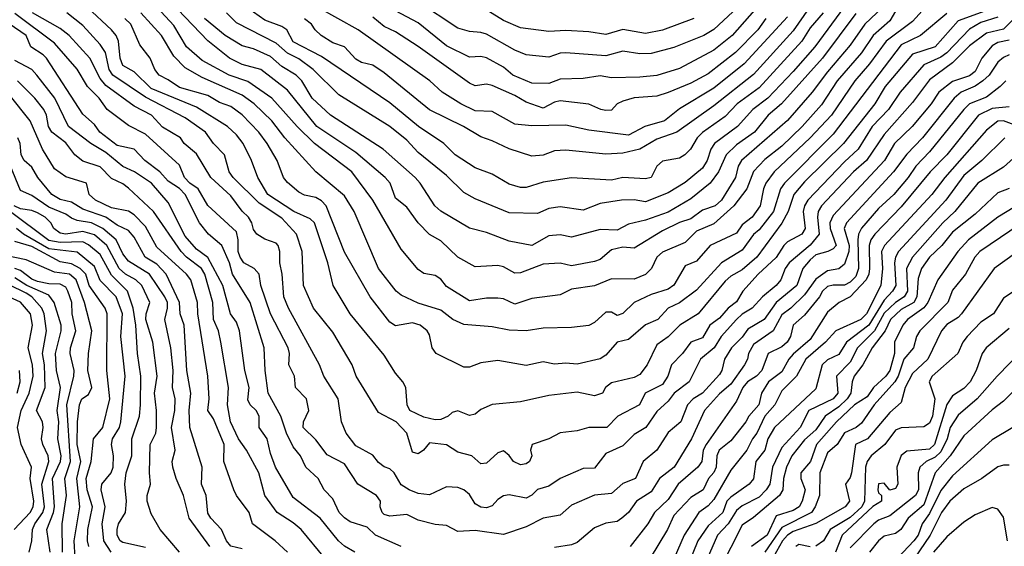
# Model space of a CAD drawing. Header units: metres. Extents: x -51132 to -49532, y -231222 to -229437.
# Tile 414 of 656: x -50595 to -50508, y -230345 to -230299. Entities that reach past the tile are written whole.
import ezdxf

# ---------------------------------------------------------------- set-up
doc = ezdxf.new("R2010")
doc.units = ezdxf.units.M
for name, color, linetype in [('CONTOUR_HALF', 8, 'Continuous'), ('CONTOUR_INDEX', 1, 'Continuous'), ('CONTOUR_INTER', 3, 'Continuous')]:
    doc.layers.add(name, color=color, linetype=linetype)

msp = doc.modelspace()

# ---------------------------------------------------------------- linework, layer by layer
at = {"layer": 'CONTOUR_HALF'}
for points, elevation in [([(-50523.779, -230295.759), (-50526.58, -230299.842), (-50530.08, -230303.698), (-50533.58, -230306.434), (-50536.813, -230308.759), (-50538.58, -230309.393), (-50540.08, -230310.254), (-50541.58, -230310.629), (-50543.08, -230310.693), (-50546.58, -230310.365), (-50547.58, -230310.42), (-50548.58, -230310.795), (-50549.58, -230310.876), (-50551.58, -230310.237), (-50553.08, -230309.517), (-50554.08, -230309.188), (-50555.602, -230308.259), (-50558.58, -230306.809), (-50562.58, -230303.552), (-50563.58, -230302.87), (-50564.58, -230302.628), (-50565.08, -230302.346), (-50566.08, -230301.245), (-50567.08, -230300.889), (-50568.111, -230300.259), (-50568.66, -230299.759), (-50568.964, -230299.259), (-50569.58, -230298.789)], 37.5), ([(-50518.688, -230297.759), (-50520.283, -230299.259), (-50521.58, -230301.121), (-50523.58, -230303.465), (-50524.903, -230305.259), (-50527.08, -230307.733), (-50531.131, -230311.259), (-50531.432, -230311.759), (-50531.665, -230312.759), (-50532.9, -230314.759), (-50533.465, -230315.259), (-50534.58, -230315.646), (-50535.58, -230316.397), (-50536.58, -230316.729), (-50538.08, -230317.461), (-50540.58, -230318.974), (-50541.58, -230318.878), (-50542.58, -230319.116), (-50543.58, -230319.97), (-50544.08, -230320.144), (-50546.08, -230320.521), (-50547.08, -230320.308), (-50548.58, -230320.399), (-50550.58, -230321.154), (-50551.08, -230321.19), (-50552.08, -230320.616), (-50552.58, -230320.519), (-50554.58, -230320.636), (-50556.081, -230319.759), (-50557.58, -230318.342), (-50558.58, -230317.789), (-50559.58, -230316.756), (-50560.58, -230315.37), (-50561.58, -230314.568), (-50562.049, -230313.259), (-50562.484, -230312.759), (-50565.08, -230310.565), (-50568.494, -230308.259), (-50571.08, -230305.059), (-50573.418, -230303.259), (-50575.08, -230302.81), (-50576.19, -230302.259), (-50578.08, -230300.718), (-50582.08, -230296.519)], 35.5), ([(-50509.08, -230297.878), (-50512.08, -230298.963), (-50514.08, -230301.241), (-50516.08, -230301.907), (-50518.492, -230304.759), (-50519.4, -230306.259), (-50522.144, -230309.759), (-50525.58, -230313.147), (-50526.54, -230314.259), (-50527.042, -230315.759), (-50527.58, -230316.779), (-50529.788, -230319.759), (-50531.08, -230320.887), (-50532.08, -230321.451), (-50532.58, -230321.886), (-50534.942, -230324.759), (-50536.548, -230325.759), (-50537.58, -230326.783), (-50538.58, -230327.482), (-50539.437, -230329.259), (-50540.08, -230330.103), (-50540.58, -230330.365), (-50542.58, -230330.824), (-50543.088, -230331.259), (-50543.371, -230331.759), (-50544.08, -230331.986), (-50545.58, -230331.658), (-50548.08, -230331.946), (-50550.58, -230332.516), (-50553.08, -230332.734), (-50554.08, -230333.184), (-50554.58, -230333.588), (-50555.08, -230333.708), (-50556.08, -230333.309), (-50556.58, -230333.438), (-50556.946, -230333.759), (-50557.58, -230334.051), (-50558.08, -230334.085), (-50559.08, -230333.872), (-50560.307, -230333.259), (-50560.542, -230332.759), (-50560.67, -230331.259), (-50560.936, -230330.759), (-50561.58, -230329.989), (-50562.58, -230328.39), (-50565.563, -230324.759), (-50567.077, -230322.259), (-50567.534, -230320.259), (-50568.711, -230316.759), (-50569.08, -230316.395), (-50570.511, -230315.759), (-50572.823, -230314.259), (-50573.708, -230312.759), (-50574.262, -230311.259), (-50574.992, -230309.759), (-50575.58, -230308.994), (-50576.37, -230308.259), (-50579.08, -230306.565), (-50583.08, -230304.91), (-50584.58, -230303.467), (-50585.58, -230302.909), (-50585.808, -230302.259), (-50585.966, -230300.759), (-50586.156, -230300.259), (-50586.58, -230299.764), (-50588.71, -230297.759)], 33.5), ([(-50514.946, -230297.759), (-50516.08, -230299.018), (-50518.39, -230300.759), (-50519.871, -230302.759), (-50521.17, -230304.259), (-50523.225, -230307.259), (-50525.08, -230309.256), (-50528.268, -230312.259), (-50528.994, -230313.259), (-50529.199, -230313.759), (-50529.484, -230315.259), (-50530.199, -230316.259), (-50531.08, -230316.926), (-50531.58, -230317.652), (-50533.895, -230318.759), (-50535.08, -230320.117), (-50536.08, -230320.529), (-50537.08, -230322.242), (-50537.58, -230322.601), (-50539.08, -230323.067), (-50540.586, -230323.759), (-50541.58, -230324.734), (-50542.08, -230324.917), (-50542.58, -230324.611), (-50543.08, -230324.61), (-50544.08, -230325.516), (-50544.58, -230325.797), (-50546.08, -230325.974), (-50548.58, -230326.025), (-50550.08, -230326.263), (-50551.58, -230326.203), (-50553.08, -230325.893), (-50555.58, -230325.702), (-50556.542, -230325.259), (-50557.58, -230324.432), (-50559.58, -230323.827), (-50561.08, -230323.107), (-50561.526, -230322.759), (-50563.08, -230320.77), (-50565.227, -230315.759), (-50566.08, -230314.363), (-50568.582, -230312.259), (-50571.322, -230309.259), (-50572.476, -230307.759), (-50574.014, -230306.259), (-50575.08, -230305.501), (-50578.58, -230303.958), (-50580.08, -230303.089), (-50581.08, -230302.069), (-50582.181, -230300.259), (-50583.997, -230298.259)], 34.5), ([(-50522.08, -230297.696), (-50524.681, -230301.259), (-50526.58, -230303.438), (-50528.822, -230305.759), (-50530.137, -230306.759), (-50531.489, -230308.259), (-50533.518, -230309.759), (-50533.846, -230310.259), (-50534.163, -230311.259), (-50534.58, -230311.923), (-50536.08, -230313.187), (-50537.58, -230314.102), (-50539.58, -230314.906), (-50540.58, -230314.724), (-50541.698, -230314.759), (-50543.58, -230315.054), (-50545.08, -230315.63), (-50547.08, -230315.337), (-50548.08, -230315.49), (-50549.08, -230315.92), (-50551.58, -230315.872), (-50554.58, -230314.645), (-50555.58, -230314.064), (-50557.08, -230312.57), (-50559.58, -230310.554), (-50560.58, -230309.467), (-50562.08, -230308.266), (-50566.58, -230305.478), (-50568.838, -230303.259), (-50570.08, -230302.307), (-50571.08, -230301.801), (-50572.08, -230300.939), (-50575.58, -230299.128), (-50576.458, -230298.259)], 36.5), ([(-50531.452, -230297.759), (-50533.58, -230299.738), (-50534.457, -230300.259), (-50537.08, -230301.309), (-50539.08, -230301.852), (-50540.08, -230301.867), (-50541.58, -230301.626), (-50543.08, -230302.034), (-50546.58, -230301.776), (-50547.08, -230301.81), (-50548.08, -230302.16), (-50550.08, -230301.946), (-50551.08, -230301.556), (-50553.58, -230300.149), (-50554.08, -230299.981), (-50555.08, -230299.905), (-50556.08, -230299.601), (-50559.645, -230297.259)], 39.5), ([(-50507.08, -230298.704), (-50508.08, -230299.704), (-50509.58, -230300.057), (-50511.08, -230301.175), (-50512.58, -230302.657), (-50514.58, -230304.152), (-50516.08, -230306.147), (-50518.58, -230308.966), (-50520.146, -230311.259), (-50521.291, -230312.259), (-50524.084, -230315.259), (-50524.385, -230315.759), (-50524.45, -230316.259), (-50524.287, -230317.759), (-50525.08, -230318.716), (-50526.928, -230320.259), (-50527.278, -230320.759), (-50527.667, -230321.759), (-50528.086, -230322.259), (-50529.295, -230323.259), (-50530.208, -230324.259), (-50531.08, -230324.785), (-50531.573, -230325.259), (-50532.91, -230326.759), (-50533.548, -230327.759), (-50534.735, -230328.759), (-50535.741, -230330.759), (-50537.056, -230331.759), (-50537.58, -230332.441), (-50538.58, -230333.361), (-50539.551, -230334.759), (-50540.58, -230335.393), (-50541.58, -230336.376), (-50543.08, -230337.054), (-50544.08, -230338.351), (-50545.08, -230338.376), (-50547.08, -230339.268), (-50548.08, -230339.927), (-50549.08, -230340.227), (-50549.58, -230340.713), (-50550.08, -230340.988), (-50551.58, -230340.711), (-50552.08, -230340.797), (-50552.58, -230341.113), (-50553.08, -230341.654), (-50553.58, -230341.846), (-50554.08, -230341.792), (-50554.58, -230341.5), (-50555.08, -230340.659), (-50555.56, -230340.259), (-50556.08, -230340.059), (-50557.08, -230339.983), (-50558.58, -230340.703), (-50559.58, -230340.569), (-50560.375, -230340.259), (-50561.08, -230339.808), (-50561.701, -230338.759), (-50562.08, -230338.403), (-50562.58, -230338.225), (-50563.08, -230337.865), (-50563.58, -230337.197), (-50565.08, -230336.382), (-50565.93, -230335.259), (-50566.334, -230334.259), (-50566.628, -230332.259), (-50567.883, -230330.259), (-50568.265, -230329.259), (-50570.99, -230324.259), (-50571.411, -230323.259), (-50571.542, -230321.259), (-50571.77, -230320.259), (-50571.768, -230319.259), (-50571.909, -230318.759), (-50572.08, -230318.535), (-50573.08, -230318.192), (-50573.775, -230317.759), (-50574.08, -230317.328), (-50574.216, -230316.759), (-50574.52, -230316.259), (-50575.08, -230315.717), (-50576.08, -230314.379), (-50577.818, -230312.759), (-50579.08, -230310.67), (-50580.161, -230309.759), (-50580.51, -230309.259), (-50582.08, -230308.32), (-50583.051, -230307.259), (-50584.58, -230306.466), (-50587.08, -230304.647), (-50587.58, -230304.05), (-50588.472, -230302.259), (-50590.292, -230300.259), (-50591.08, -230299.645), (-50593.518, -230298.259)], 32.5), ([(-50528.996, -230298.759), (-50529.694, -230299.759), (-50531.652, -230301.759), (-50534.08, -230303.629), (-50535.58, -230304.456), (-50537.58, -230305.279), (-50538.58, -230305.594), (-50540.58, -230305.74), (-50541.58, -230306.042), (-50542.082, -230306.259), (-50542.58, -230306.818), (-50543.08, -230306.869), (-50543.515, -230306.759), (-50544.58, -230306.307), (-50547.08, -230306.009), (-50547.58, -230306.111), (-50548.58, -230306.665), (-50550.08, -230306.127), (-50551.08, -230305.54), (-50553.08, -230304.645), (-50553.58, -230304.537), (-50554.58, -230304.68), (-50555.08, -230304.462), (-50559.58, -230301.221), (-50561.58, -230299.92), (-50562.58, -230299.469), (-50563.58, -230298.655)], 38.5), ([(-50561.08, -230345.251), (-50563.335, -230344.259), (-50564.08, -230343.533), (-50565.58, -230343.074), (-50566.08, -230342.732), (-50566.523, -230342.259), (-50567.08, -230341.061), (-50567.857, -230340.259), (-50568.382, -230339.259), (-50569.475, -230338.259), (-50569.925, -230337.259), (-50570.58, -230336.485), (-50571.177, -230335.259), (-50571.669, -230333.759), (-50572.778, -230331.759), (-50573.057, -230329.759), (-50573.136, -230327.759), (-50574.378, -230323.759), (-50575.91, -230321.259), (-50576.197, -230320.259), (-50576.872, -230318.759), (-50578.036, -230317.759), (-50578.82, -230316.759), (-50580.077, -230314.259), (-50580.58, -230313.737), (-50581.58, -230313.085), (-50582.319, -230312.259), (-50583.647, -230311.259), (-50584.58, -230310.262), (-50586.08, -230309.936), (-50587.587, -230308.759), (-50588.08, -230308.103), (-50589.08, -230307.192), (-50592.281, -230302.259), (-50592.58, -230301.943), (-50593.667, -230301.259), (-50594.081, -230300.259), (-50595.58, -230299.216)], 31.5), ([(-50507.58, -230301.964), (-50508.08, -230302.183), (-50508.58, -230302.599), (-50509.35, -230303.759), (-50509.892, -230304.259), (-50510.58, -230304.709), (-50511.819, -230305.259), (-50512.425, -230305.759), (-50515.22, -230309.259), (-50516.58, -230310.689), (-50517.756, -230312.259), (-50521.904, -230316.759), (-50522.102, -230317.259), (-50521.673, -230318.759), (-50521.677, -230319.259), (-50522.08, -230320.399), (-50522.58, -230320.812), (-50523.58, -230320.971), (-50524.58, -230321.699), (-50525.58, -230323.099), (-50526.794, -230324.259), (-50527.58, -230324.835), (-50528.347, -230326.259), (-50530.08, -230327.461), (-50530.532, -230328.259), (-50530.618, -230328.759), (-50530.876, -230329.259), (-50532.08, -230330.962), (-50533.08, -230331.806), (-50534.391, -230333.259), (-50535.546, -230335.759), (-50537.064, -230338.259), (-50538.336, -230339.259), (-50539.08, -230340.443), (-50540.386, -230341.259), (-50541.08, -230342.25), (-50541.671, -230342.759), (-50542.08, -230343.045), (-50543.08, -230343.203), (-50544.08, -230343.617), (-50545.58, -230344.896), (-50546.08, -230345.111), (-50547.58, -230345.347)], 31.5), ([(-50567.795, -230346.259), (-50569.878, -230343.759), (-50570.58, -230343.155), (-50572.002, -230342.259), (-50573.066, -230340.759), (-50573.615, -230338.759), (-50574.696, -230336.759), (-50575.385, -230335.759), (-50576.09, -230334.259), (-50576.372, -230332.759), (-50576.275, -230331.259), (-50576.942, -230327.259), (-50577.144, -230326.259), (-50577.599, -230325.259), (-50577.662, -230323.759), (-50578.358, -230321.259), (-50578.644, -230320.759), (-50579.972, -230319.759), (-50580.443, -230319.259), (-50582.872, -230315.759), (-50585.08, -230313.684), (-50585.58, -230313.305), (-50586.58, -230312.843), (-50587.58, -230311.821), (-50589.08, -230311.313), (-50589.788, -230310.759), (-50590.58, -230309.715), (-50591.828, -230308.759), (-50592.121, -230308.259), (-50592.287, -230307.259), (-50592.525, -230306.759), (-50593.322, -230305.759), (-50594.851, -230304.259)], 30.5), ([(-50507.58, -230306.53), (-50509.08, -230306.682), (-50510.272, -230307.259), (-50513.076, -230310.759), (-50514.537, -230312.259), (-50517.08, -230315.329), (-50519.39, -230317.759), (-50519.748, -230318.259), (-50519.901, -230318.759), (-50519.876, -230320.759), (-50519.923, -230321.259), (-50520.169, -230321.759), (-50521.58, -230323.255), (-50522.537, -230323.759), (-50523.58, -230324.621), (-50525.08, -230327.015), (-50526.58, -230328.316), (-50526.963, -230328.759), (-50527.58, -230329.859), (-50528.767, -230330.759), (-50529.371, -230331.759), (-50529.611, -230332.759), (-50530.501, -230333.759), (-50530.76, -230334.259), (-50532.08, -230335.941), (-50533.085, -230336.759), (-50533.305, -230337.259), (-50533.367, -230338.259), (-50533.58, -230338.731), (-50534.031, -230339.259), (-50534.506, -230340.259), (-50535.58, -230340.945), (-50537.08, -230342.512), (-50537.656, -230343.759), (-50539.182, -230346.259)], 30.5), ([(-50575.08, -230345.447), (-50576.08, -230345.205), (-50576.442, -230344.759), (-50576.887, -230343.759), (-50577.834, -230342.759), (-50578.08, -230342.313), (-50578.242, -230340.759), (-50578.642, -230339.759), (-50578.589, -230338.259), (-50579.665, -230334.759), (-50579.736, -230333.259), (-50579.594, -230331.759), (-50579.937, -230329.759), (-50580.18, -230325.759), (-50580.514, -230324.759), (-50580.589, -230323.759), (-50581.753, -230321.259), (-50582.58, -230320.401), (-50583.613, -230319.759), (-50584.58, -230318), (-50585.08, -230317.429), (-50586.08, -230316.948), (-50587.08, -230316.245), (-50589.08, -230315.547), (-50590.08, -230314.935), (-50591.08, -230314.682), (-50591.827, -230314.259), (-50593.045, -230312.759), (-50593.58, -230311.855), (-50594.269, -230311.259), (-50594.518, -230310.759), (-50594.616, -230309.759), (-50594.798, -230309.259)], 29.5), ([(-50507.963, -230309.259), (-50509.979, -230311.259), (-50511.58, -230312.591), (-50513.153, -230314.759), (-50517.321, -230319.259), (-50517.579, -230319.759), (-50517.662, -230320.259), (-50517.541, -230322.259), (-50517.85, -230322.759), (-50518.58, -230323.548), (-50519.926, -230325.759), (-50521.895, -230327.259), (-50522.58, -230328.353), (-50523.58, -230328.8), (-50524.037, -230329.259), (-50524.58, -230331.366), (-50528.242, -230334.759), (-50528.807, -230335.759), (-50529.068, -230336.759), (-50529.882, -230337.759), (-50530.08, -230339.274), (-50530.452, -230339.759), (-50532.08, -230340.899), (-50532.42, -230341.259), (-50532.78, -230342.259), (-50534.08, -230343.43), (-50534.985, -230344.759), (-50535.8, -230346.759)], 29.5), ([(-50507.58, -230313.736), (-50508.58, -230314.108), (-50510.58, -230315.987), (-50512.58, -230317.582), (-50513.504, -230318.759), (-50514.58, -230319.763), (-50515.298, -230320.759), (-50515.58, -230321.663), (-50515.705, -230323.259), (-50515.984, -230323.759), (-50517.08, -230324.385), (-50518.028, -230325.259), (-50518.48, -230326.259), (-50519.649, -230327.759), (-50520.452, -230329.259), (-50521.22, -230330.259), (-50521.397, -230330.759), (-50521.505, -230331.759), (-50521.823, -230332.259), (-50522.58, -230332.955), (-50523.768, -230333.759), (-50524.58, -230334.986), (-50525.58, -230335.863), (-50526.694, -230337.259), (-50527.166, -230338.259), (-50527.436, -230339.259), (-50527.495, -230340.259), (-50527.777, -230340.759), (-50530.08, -230342.7), (-50531.08, -230343.366), (-50533.08, -230347.313)], 28.5), ([(-50580.592, -230345.759), (-50582.295, -230343.759), (-50583.08, -230342.372), (-50583.428, -230341.259), (-50583.43, -230340.759), (-50583.128, -230339.759), (-50583.231, -230338.759), (-50583.165, -230336.259), (-50582.67, -230335.259), (-50582.612, -230334.759), (-50582.605, -230333.259), (-50582.775, -230331.759), (-50582.543, -230330.259), (-50582.925, -230327.259), (-50583.545, -230325.259), (-50583.516, -230324.759), (-50583.211, -230323.759), (-50583.902, -230322.259), (-50584.431, -230321.759), (-50585.332, -230321.259), (-50585.906, -230320.759), (-50586.975, -230318.759), (-50588.08, -230317.807), (-50589.08, -230317.521), (-50590.58, -230317.742), (-50591.08, -230317.659), (-50591.632, -230317.259), (-50591.904, -230316.759), (-50592.417, -230316.259), (-50593.08, -230315.861), (-50593.58, -230315.651), (-50594.58, -230315.517), (-50595.13, -230315.259)], 28.5), ([(-50505.693, -230316.259), (-50510.15, -230319.259), (-50510.615, -230319.759), (-50511.41, -230321.259), (-50512.58, -230322.684), (-50512.984, -230323.759), (-50515.455, -230326.259), (-50515.735, -230326.759), (-50515.996, -230327.759), (-50516.861, -230328.759), (-50517.341, -230330.259), (-50517.655, -230330.759), (-50519.471, -230332.759), (-50520.58, -230334.396), (-50521.032, -230334.759), (-50522.08, -230335.243), (-50522.73, -230336.259), (-50523.58, -230336.987), (-50524.238, -230338.759), (-50524.263, -230340.759), (-50524.642, -230341.759), (-50524.977, -230342.259), (-50527.58, -230343.577), (-50529.066, -230345.759)], 27.5), ([(-50586.593, -230345.759), (-50587.253, -230344.759), (-50587.383, -230343.259), (-50587.125, -230341.759), (-50587.479, -230340.259), (-50587.424, -230339.759), (-50586.592, -230338.759), (-50586.427, -230338.259), (-50586.392, -230337.259), (-50586.582, -230336.259), (-50586.488, -230335.759), (-50585.878, -230334.759), (-50585.754, -230334.259), (-50585.38, -230330.259), (-50585.734, -230326.759), (-50585.605, -230324.759), (-50586.156, -230323.259), (-50587.58, -230321.828), (-50588.08, -230320.593), (-50589.58, -230319.345), (-50592.08, -230319.039), (-50594.32, -230317.759), (-50594.921, -230317.259)], 27.5), ([(-50589.77, -230346.259), (-50589.868, -230344.759), (-50589.354, -230341.759), (-50589.607, -230339.259), (-50589.263, -230337.759), (-50589.599, -230336.259), (-50589.549, -230334.259), (-50589.396, -230332.759), (-50589.188, -230332.259), (-50588.58, -230331.872), (-50588.291, -230331.259), (-50588.654, -230329.759), (-50588.595, -230328.259), (-50588.309, -230326.259), (-50588.933, -230323.759), (-50589.672, -230321.759), (-50590.251, -230321.259), (-50591.58, -230321.081), (-50594.08, -230320.013), (-50596.08, -230319.601)], 26.5), ([(-50591.962, -230345.759), (-50592.251, -230343.759), (-50591.676, -230342.259), (-50591.598, -230341.759), (-50591.758, -230339.259), (-50591.057, -230337.759), (-50591.011, -230337.259), (-50591.279, -230335.759), (-50591.19, -230334.259), (-50591.363, -230333.259), (-50591.065, -230331.259), (-50591.41, -230329.759), (-50591.486, -230328.259), (-50590.996, -230326.259), (-50590.989, -230325.759), (-50591.606, -230323.759), (-50592.08, -230323.122), (-50594.011, -230322.259), (-50595.08, -230321.605)], 25.5), ([(-50505.648, -230321.759), (-50508.08, -230323.379), (-50508.961, -230324.759), (-50510.08, -230325.494), (-50511.28, -230326.759), (-50511.656, -230327.259), (-50512.086, -230328.259), (-50514.366, -230330.259), (-50514.608, -230330.759), (-50514.121, -230332.259), (-50514.322, -230333.759), (-50514.58, -230334.388), (-50515.08, -230334.723), (-50517.08, -230334.809), (-50517.58, -230335.001), (-50518.536, -230336.259), (-50519.711, -230337.259), (-50520.069, -230337.759), (-50520.212, -230338.259), (-50520.311, -230341.259), (-50520.55, -230341.759), (-50521.58, -230342.702), (-50523.343, -230343.759), (-50523.932, -230344.759), (-50524.58, -230345.23)], 26.5), ([(-50595.132, -230343.759), (-50593.74, -230342.259), (-50593.461, -230341.759), (-50593.391, -230341.259), (-50593.713, -230339.259), (-50593.614, -230338.259), (-50594.517, -230336.259), (-50594.853, -230334.759), (-50594.504, -230333.259), (-50593.827, -230331.759), (-50593.462, -230330.259), (-50593.522, -230329.259), (-50593.901, -230327.759), (-50593.512, -230325.759), (-50593.689, -230324.759), (-50594.58, -230323.739), (-50597.58, -230322.37)], 24.5), ([(-50505.232, -230326.759), (-50508.637, -230330.259), (-50510.395, -230332.259), (-50512.08, -230333.691), (-50512.758, -230334.759), (-50513.033, -230335.759), (-50513.58, -230336.905), (-50514.08, -230337.389), (-50514.879, -230337.759), (-50515.45, -230338.259), (-50515.59, -230338.759), (-50515.568, -230340.259), (-50515.809, -230340.759), (-50518.08, -230342.543), (-50519.08, -230342.931), (-50519.5, -230343.259), (-50521.58, -230345.377)], 25.5), ([(-50505.58, -230333.759), (-50509.08, -230335.854), (-50512.58, -230339.011), (-50513.58, -230340.324), (-50514.58, -230342.349), (-50515.248, -230343.259), (-50515.599, -230344.259), (-50515.984, -230344.759), (-50519.294, -230348.259)], 24.5), ([(-50507.727, -230344.759), (-50508.08, -230342.657), (-50508.58, -230341.971), (-50509.08, -230341.808), (-50510.58, -230342.457), (-50511.58, -230343.113), (-50513.08, -230344.396), (-50514.226, -230345.759)], 23.5), ([(-50525.08, -230345.278), (-50526.08, -230345.07), (-50526.347, -230345.259)], 26.5)]:
    msp.add_lwpolyline(points, dxfattribs=dict(at, elevation=elevation))
at = {"layer": 'CONTOUR_INDEX'}
for points, elevation in [([(-50517.381, -230297.759), (-50518.08, -230298.962), (-50519.538, -230300.259), (-50520.58, -230301.794), (-50522.706, -230304.259), (-50524.08, -230306.349), (-50525.794, -230308.259), (-50527.58, -230310.003), (-50529.08, -230311.182), (-50530.08, -230312.238), (-50530.651, -230313.759), (-50531.797, -230315.259), (-50533.58, -230316.841), (-50535.08, -230317.474), (-50536.08, -230318.475), (-50538.08, -230319.333), (-50538.577, -230319.759), (-50539.043, -230320.759), (-50539.58, -230321.297), (-50540.58, -230321.707), (-50542.58, -230321.68), (-50544.08, -230322.283), (-50546.08, -230322.587), (-50547.08, -230323.078), (-50549.58, -230323.415), (-50551.08, -230323.912), (-50552.08, -230323.44), (-50552.58, -230323.37), (-50553.58, -230323.382), (-50555.08, -230323.614), (-50557.08, -230322.351), (-50557.58, -230321.717), (-50558.08, -230321.384), (-50559.08, -230321.2), (-50559.58, -230320.861), (-50561.08, -230319.064), (-50563.58, -230314.742), (-50565.418, -230312.259), (-50568.706, -230309.759), (-50570.234, -230308.259), (-50572.476, -230305.759), (-50574.58, -230304.313), (-50576.205, -230303.759), (-50578.58, -230302.463), (-50579.961, -230301.259), (-50581.08, -230299.384), (-50582.589, -230297.759)], 35), ([(-50535.342, -230298.759), (-50538.08, -230299.772), (-50539.58, -230300.073), (-50541.58, -230299.737), (-50543.08, -230300.173), (-50544.58, -230299.933), (-50546.58, -230299.827), (-50548.08, -230299.907), (-50550.58, -230299.586), (-50552.08, -230298.948), (-50554.08, -230297.699)], 40), ([(-50571.077, -230345.759), (-50572.157, -230344.759), (-50574.175, -230343.259), (-50574.443, -230342.259), (-50575.575, -230340.759), (-50575.798, -230340.259), (-50576.68, -230337.759), (-50576.659, -230336.259), (-50577.58, -230333.995), (-50578.083, -230333.259), (-50577.986, -230332.259), (-50578.096, -230330.259), (-50578.978, -230324.759), (-50579.005, -230323.759), (-50579.583, -230321.759), (-50579.958, -230321.259), (-50582.58, -230318.878), (-50583.58, -230317.063), (-50584.58, -230316.046), (-50585.08, -230315.716), (-50586.58, -230315.42), (-50587.989, -230314.759), (-50588.524, -230314.259), (-50588.774, -230313.259), (-50590.58, -230312.697), (-50591.58, -230311.992), (-50592.65, -230310.259), (-50593.715, -230307.759), (-50595.58, -230305.44)], 30), ([(-50506.58, -230308.316), (-50508.08, -230307.773), (-50508.58, -230307.804), (-50509.58, -230308.59), (-50513.228, -230312.759), (-50514.372, -230314.259), (-50518.56, -230318.759), (-50518.808, -230319.259), (-50518.721, -230320.759), (-50518.885, -230322.259), (-50520.135, -230324.759), (-50520.643, -230325.259), (-50522.828, -230326.259), (-50523.728, -230327.259), (-50525.461, -230328.759), (-50526.287, -230330.259), (-50527.58, -230331.54), (-50528.198, -230332.759), (-50529.082, -230333.759), (-50529.771, -230335.259), (-50530.163, -230335.759), (-50530.661, -230336.759), (-50532.08, -230338.533), (-50533.58, -230341.099), (-50534.08, -230341.655), (-50534.895, -230342.259), (-50536.182, -230344.259), (-50537.046, -230346.259)], 30), ([(-50593.82, -230345.759), (-50593.577, -230344.759), (-50593.515, -230343.759), (-50593.309, -230343.259), (-50592.612, -230342.259), (-50592.472, -230341.759), (-50592.691, -230339.759), (-50592.088, -230337.759), (-50592.145, -230337.259), (-50592.624, -230336.259), (-50592.733, -230335.759), (-50592.594, -230334.759), (-50592.649, -230334.259), (-50593.173, -230333.259), (-50592.42, -230331.259), (-50592.467, -230329.259), (-50592.632, -230328.259), (-50592.278, -230326.259), (-50592.484, -230324.759), (-50592.696, -230324.259), (-50593.574, -230323.259), (-50594.08, -230322.93), (-50595.58, -230322.215)], 25), ([(-50506.08, -230330.498), (-50508.08, -230332.453), (-50509.08, -230333.21), (-50511.58, -230335.512), (-50512.762, -230337.259), (-50514.093, -230338.759), (-50515.08, -230341.578), (-50516.469, -230342.759), (-50517.124, -230343.759), (-50517.58, -230344.111), (-50518.58, -230344.336), (-50519.08, -230344.756), (-50519.858, -230345.759)], 25)]:
    msp.add_lwpolyline(points, dxfattribs=dict(at, elevation=elevation))
at = {"layer": 'CONTOUR_INTER'}
for points, elevation in [([(-50523.936, -230298.259), (-50525.08, -230299.587), (-50525.834, -230300.759), (-50529.58, -230304.853), (-50531.518, -230306.259), (-50532.58, -230307.393), (-50534.58, -230308.796), (-50535.04, -230309.259), (-50535.627, -230310.259), (-50536.128, -230310.759), (-50536.58, -230311.066), (-50538.08, -230311.318), (-50538.586, -230311.759), (-50539.08, -230312.763), (-50539.58, -230312.878), (-50541.58, -230312.743), (-50542.58, -230312.996), (-50546.08, -230312.783), (-50548.58, -230313.164), (-50550.08, -230313.651), (-50550.58, -230313.638), (-50551.58, -230313.331), (-50553.08, -230312.454), (-50554.58, -230311.904), (-50556.342, -230310.759), (-50557.323, -230309.759), (-50559.555, -230308.259), (-50562.08, -230306.179), (-50568.08, -230302.117), (-50570.58, -230300.815), (-50571.127, -230299.759), (-50571.58, -230299.45), (-50573.08, -230298.907), (-50575.58, -230297.134)], 37), ([(-50528.919, -230296.759), (-50531.955, -230300.259), (-50533.58, -230301.547), (-50536.58, -230303.164), (-50538.58, -230303.771), (-50540.08, -230303.934), (-50542.58, -230303.988), (-50543.58, -230303.801), (-50545.08, -230304.051), (-50547.08, -230304.114), (-50548.08, -230304.493), (-50549.58, -230304.458), (-50551.258, -230303.759), (-50552.08, -230303.051), (-50553.58, -230302.22), (-50554.08, -230302.093), (-50555.08, -230302.159), (-50557.08, -230301.157), (-50559.58, -230299.145), (-50563.08, -230297.304)], 39), ([(-50527.08, -230298.624), (-50530.896, -230302.759), (-50533.58, -230304.899), (-50536.58, -230306.715), (-50537.898, -230307.759), (-50539.638, -230308.259), (-50541.08, -230309.044), (-50544.58, -230308.59), (-50546.58, -230308.158), (-50549.58, -230308.214), (-50551.08, -230308.048), (-50553.08, -230306.945), (-50554.58, -230306.902), (-50555.826, -230306.259), (-50557.459, -230305.259), (-50558.546, -230304.259), (-50564.861, -230299.759), (-50568.438, -230297.759)], 38), ([(-50507.58, -230300.677), (-50508.58, -230300.883), (-50509.08, -230301.17), (-50509.991, -230302.259), (-50510.58, -230303.424), (-50511.08, -230303.805), (-50512.58, -230304.309), (-50513.765, -230305.259), (-50514.444, -230306.259), (-50516.125, -230308.259), (-50517.661, -230309.759), (-50518.56, -230311.259), (-50523.08, -230316.103), (-50523.364, -230316.759), (-50523.33, -230317.259), (-50522.814, -230318.759), (-50523.08, -230319.049), (-50523.538, -230319.259), (-50524.58, -230319.554), (-50525.08, -230320.012), (-50525.732, -230320.759), (-50526.263, -230322.259), (-50528.083, -230323.759), (-50529.132, -230325.259), (-50530.58, -230326.105), (-50531.08, -230326.822), (-50532.022, -230327.759), (-50532.625, -230328.759), (-50532.86, -230329.759), (-50533.08, -230330.102), (-50534.58, -230331.748), (-50535.386, -230332.259), (-50535.897, -230332.759), (-50536.471, -230334.259), (-50537.58, -230335.213), (-50538.572, -230336.759), (-50539.795, -230337.759), (-50540.448, -230339.259), (-50541.58, -230339.691), (-50542.58, -230340.583), (-50544.08, -230340.716), (-50546.08, -230341.603), (-50547.08, -230342.491), (-50548.58, -230342.752), (-50550.08, -230343.503), (-50552.08, -230344.201), (-50554.58, -230343.852), (-50556.08, -230343.926), (-50557.08, -230343.396), (-50558.08, -230343.302), (-50559.58, -230342.92), (-50560.58, -230342.429), (-50562.08, -230342.589), (-50562.58, -230342.427), (-50562.764, -230342.259), (-50562.916, -230341.759), (-50562.9, -230341.259), (-50563.248, -230340.759), (-50564.908, -230339.759), (-50566.08, -230337.968), (-50567.58, -230337.164), (-50568.58, -230335.842), (-50569.71, -230334.759), (-50569.679, -230334.259), (-50569.211, -230333.259), (-50569.403, -230332.259), (-50570.38, -230331.259), (-50570.462, -230330.259), (-50570.977, -230329.259), (-50570.915, -230328.259), (-50571.022, -230327.759), (-50572.581, -230324.759), (-50573.435, -230322.259), (-50573.587, -230321.259), (-50574.027, -230320.759), (-50574.912, -230320.259), (-50575.248, -230319.759), (-50575.43, -230319.259), (-50575.435, -230318.259), (-50575.58, -230317.542), (-50578.08, -230315.212), (-50578.935, -230313.759), (-50579.668, -230313.259), (-50580.138, -230312.759), (-50580.58, -230311.679), (-50583.58, -230308.942), (-50585.08, -230308.172), (-50586.944, -230306.759), (-50587.662, -230305.759), (-50588.683, -230304.759), (-50589.58, -230303.208), (-50591.58, -230300.92), (-50595.08, -230298.327)], 32), ([(-50508.58, -230298.633), (-50510.08, -230299.113), (-50511.08, -230299.696), (-50513.08, -230301.794), (-50513.58, -230302.149), (-50515.08, -230302.838), (-50517.162, -230305.259), (-50518.211, -230306.759), (-50519.622, -230308.259), (-50520.865, -230310.259), (-50522.08, -230311.368), (-50525.29, -230314.759), (-50525.581, -230315.259), (-50525.693, -230315.759), (-50525.518, -230317.259), (-50525.826, -230317.759), (-50527.08, -230318.433), (-50527.412, -230318.759), (-50528.08, -230319.792), (-50529.653, -230321.259), (-50531.02, -230322.759), (-50531.58, -230323.691), (-50532.305, -230324.259), (-50533.08, -230325.134), (-50533.917, -230325.759), (-50534.58, -230326.879), (-50535.59, -230327.259), (-50536.314, -230328.259), (-50537.299, -230329.259), (-50537.62, -230330.259), (-50538.08, -230330.984), (-50539.604, -230331.759), (-50540.12, -230332.759), (-50542.028, -230333.759), (-50542.984, -230334.759), (-50544.58, -230334.757), (-50545.58, -230335.063), (-50547.08, -230335.233), (-50548.08, -230335.777), (-50549.556, -230336.259), (-50549.69, -230336.759), (-50549.58, -230337.259), (-50549.781, -230337.759), (-50550.08, -230337.978), (-50550.58, -230338.061), (-50551.205, -230337.759), (-50551.58, -230337.226), (-50552.08, -230336.837), (-50552.58, -230337.002), (-50553.58, -230337.901), (-50554.08, -230337.973), (-50554.861, -230337.259), (-50556.08, -230336.952), (-50557.08, -230336.304), (-50558.58, -230336.118), (-50559.127, -230336.759), (-50559.58, -230337.086), (-50560.08, -230336.93), (-50560.591, -230335.259), (-50561.529, -230334.259), (-50563.08, -230333.458), (-50565.033, -230330.259), (-50565.398, -230329.259), (-50567.08, -230326.386), (-50568.782, -230324.259), (-50569.671, -230322.259), (-50569.802, -230319.259), (-50570.302, -230317.759), (-50571.58, -230316.329), (-50573.58, -230315.006), (-50575.859, -230312.759), (-50576.22, -230312.259), (-50576.64, -230310.759), (-50577.592, -230309.759), (-50578.296, -230308.759), (-50580.08, -230307.515), (-50583.58, -230305.696), (-50586.459, -230303.759), (-50586.777, -230303.259), (-50587.103, -230301.759), (-50587.58, -230301.055), (-50589.08, -230299.384), (-50590.504, -230298.259)], 33), ([(-50513.08, -230298.332), (-50515.373, -230300.259), (-50517.08, -230301.078), (-50523.08, -230308.93), (-50527.363, -230313.259), (-50527.707, -230313.759), (-50528.326, -230315.759), (-50529.58, -230317.368), (-50530.08, -230317.79), (-50531.08, -230319.166), (-50532.905, -230320.259), (-50535.08, -230322.668), (-50536.58, -230323.797), (-50537.584, -230324.259), (-50538.502, -230325.259), (-50539.58, -230325.718), (-50541.08, -230327.013), (-50542.08, -230327.26), (-50543.08, -230328.414), (-50543.58, -230328.721), (-50545.58, -230329.185), (-50546.58, -230329.095), (-50547.58, -230329.191), (-50548.58, -230328.998), (-50550.08, -230329.3), (-50552.58, -230328.869), (-50554.08, -230329.066), (-50555.08, -230329.453), (-50555.58, -230329.452), (-50558.007, -230328.259), (-50558.353, -230327.759), (-50558.58, -230326.622), (-50558.786, -230326.259), (-50559.398, -230325.759), (-50560.08, -230325.547), (-50561.58, -230325.809), (-50562.08, -230325.503), (-50563.81, -230323.259), (-50566.08, -230319.333), (-50567.678, -230315.259), (-50568.08, -230314.801), (-50568.58, -230314.508), (-50569.58, -230314.32), (-50570.08, -230314.063), (-50571.08, -230313.203), (-50571.441, -230312.759), (-50571.989, -230311.259), (-50572.886, -230309.759), (-50573.609, -230308.759), (-50575.08, -230307.227), (-50576.08, -230306.511), (-50577.08, -230306.158), (-50578.08, -230305.538), (-50580.58, -230304.835), (-50581.58, -230304.146), (-50582.388, -230303.759), (-50582.757, -230303.259), (-50583.167, -230302.259), (-50584.08, -230301.081), (-50584.883, -230299.259), (-50585.4, -230298.759)], 34), ([(-50521.08, -230298.321), (-50524.012, -230302.259), (-50527.609, -230306.259), (-50528.787, -230307.259), (-50529.995, -230308.759), (-50531.58, -230309.892), (-50532.486, -230310.759), (-50533.162, -230312.259), (-50533.898, -230313.259), (-50535.58, -230314.627), (-50537.58, -230315.798), (-50539.58, -230316.515), (-50541.08, -230316.855), (-50542.08, -230317.396), (-50543.58, -230317.35), (-50546.08, -230318.019), (-50547.08, -230317.804), (-50548.08, -230317.887), (-50549.58, -230318.758), (-50551.58, -230318.37), (-50553.58, -230317.589), (-50555.08, -230317.225), (-50557.58, -230315.723), (-50558.129, -230315.259), (-50559.411, -230313.259), (-50559.857, -230312.759), (-50562.666, -230310.259), (-50567.297, -230307.259), (-50568.922, -230305.759), (-50569.832, -230304.259), (-50570.32, -230303.759), (-50571.58, -230302.978), (-50572.58, -230302.112), (-50574.08, -230301.434), (-50575.08, -230301.172), (-50576.58, -230300.262), (-50578.401, -230298.759)], 36), ([(-50565.15, -230345.759), (-50566.08, -230345.229), (-50566.59, -230344.759), (-50568.214, -230342.759), (-50570.58, -230340.92), (-50572.127, -230338.259), (-50572.58, -230337.049), (-50572.881, -230335.759), (-50573.565, -230334.759), (-50573.571, -230333.759), (-50573.829, -230333.259), (-50574.381, -230332.759), (-50574.58, -230332.325), (-50574.457, -230331.259), (-50574.844, -230329.759), (-50575.305, -230326.259), (-50575.58, -230325.507), (-50576.085, -230324.759), (-50576.774, -230322.259), (-50578.08, -230319.801), (-50579.08, -230319.063), (-50580.08, -230317.91), (-50581.58, -230314.967), (-50583.06, -230313.259), (-50584.537, -230312.259), (-50585.58, -230311.783), (-50587.08, -230310.547), (-50588.381, -230309.759), (-50590.345, -230308.259), (-50591.568, -230305.759), (-50593.127, -230303.759), (-50593.58, -230303.242), (-50595.08, -230302.449)], 31), ([(-50507.863, -230304.259), (-50508.362, -230304.759), (-50509.58, -230305.686), (-50511.067, -230306.259), (-50511.567, -230306.759), (-50514.58, -230310.494), (-50515.8, -230311.759), (-50516.458, -230312.759), (-50517.726, -230314.259), (-50519.08, -230315.494), (-50520.58, -230317.229), (-50520.837, -230317.759), (-50520.898, -230318.259), (-50520.842, -230320.759), (-50521.08, -230321.465), (-50521.58, -230321.984), (-50522.08, -230322.228), (-50523.08, -230322.229), (-50523.58, -230322.358), (-50524.008, -230322.759), (-50524.276, -230323.259), (-50525.58, -230324.87), (-50526.586, -230325.759), (-50526.836, -230326.759), (-50527.12, -230327.259), (-50527.58, -230327.66), (-50528.793, -230328.259), (-50529.333, -230329.759), (-50529.827, -230330.259), (-50530.592, -230330.759), (-50531.019, -230331.259), (-50531.58, -230332.44), (-50534.234, -230336.259), (-50534.508, -230336.759), (-50534.613, -230337.759), (-50534.987, -230338.259), (-50536.721, -230339.759), (-50537.58, -230341.098), (-50538.787, -230342.259), (-50539.373, -230343.259), (-50540.936, -230345.259)], 31), ([(-50506.318, -230310.259), (-50508.08, -230311.838), (-50510.346, -230313.259), (-50512.362, -230315.759), (-50513.417, -230316.759), (-50516.08, -230319.77), (-50516.602, -230320.759), (-50516.541, -230322.759), (-50516.832, -230323.259), (-50517.58, -230323.75), (-50518.58, -230324.701), (-50519.429, -230326.259), (-50520.929, -230327.759), (-50521.58, -230329.01), (-50522.784, -230330.259), (-50522.668, -230331.759), (-50523.067, -230332.259), (-50525.213, -230333.259), (-50525.962, -230334.759), (-50527.58, -230336.544), (-50528.408, -230338.259), (-50528.655, -230339.759), (-50528.951, -230340.259), (-50529.58, -230340.891), (-50531.08, -230341.677), (-50531.58, -230342.069), (-50532.293, -230343.259), (-50533.237, -230344.259), (-50534.574, -230347.259)], 29), ([(-50577.915, -230345.259), (-50579.747, -230342.759), (-50580.228, -230340.759), (-50580.872, -230339.259), (-50581.159, -230338.259), (-50581.245, -230337.759), (-50580.976, -230336.759), (-50581.292, -230334.759), (-50581.009, -230333.259), (-50580.982, -230332.259), (-50581.192, -230331.259), (-50581.152, -230329.759), (-50581.358, -230327.759), (-50581.874, -230325.259), (-50581.631, -230324.259), (-50581.638, -230323.759), (-50581.88, -230323.259), (-50583.213, -230321.259), (-50585.08, -230320.132), (-50585.58, -230319.476), (-50586.171, -230318.259), (-50587.322, -230317.259), (-50588.339, -230316.759), (-50589.58, -230316.558), (-50590.08, -230316.345), (-50590.58, -230315.995), (-50592.08, -230315.383), (-50593.58, -230314.341), (-50594.58, -230313.914), (-50595.447, -230311.759)], 29), ([(-50507.08, -230315.328), (-50508.58, -230316.236), (-50511.163, -230318.259), (-50512.095, -230319.259), (-50513.857, -230321.759), (-50514.741, -230323.759), (-50515.08, -230324.247), (-50516.524, -230325.259), (-50516.924, -230325.759), (-50517.679, -230327.259), (-50517.676, -230328.259), (-50518.08, -230329.754), (-50518.427, -230330.259), (-50519.525, -230331.259), (-50520.08, -230332.057), (-50521.189, -230332.759), (-50522.782, -230334.259), (-50524.539, -230336.259), (-50525.069, -230337.759), (-50525.912, -230338.759), (-50525.904, -230339.259), (-50525.54, -230340.259), (-50525.788, -230341.259), (-50526.071, -230341.759), (-50526.58, -230342.082), (-50528.08, -230342.536), (-50528.875, -230344.259), (-50530.255, -230345.259)], 28), ([(-50583.58, -230345.34), (-50585.58, -230344.902), (-50585.794, -230344.759), (-50586.082, -230344.259), (-50586.065, -230343.759), (-50585.968, -230343.259), (-50585.348, -230342.259), (-50585.24, -230341.259), (-50585.386, -230339.759), (-50585.288, -230338.759), (-50584.776, -230337.259), (-50584.78, -230335.759), (-50584.117, -230333.759), (-50584.012, -230332.759), (-50583.986, -230330.259), (-50584.277, -230328.259), (-50584.431, -230325.759), (-50584.671, -230324.259), (-50585.155, -230322.759), (-50586.58, -230321.37), (-50587.58, -230319.531), (-50588.58, -230318.686), (-50589.08, -230318.421), (-50591.08, -230318.489), (-50592.08, -230318.297), (-50595.58, -230315.693)], 28), ([(-50588.556, -230345.259), (-50588.672, -230344.759), (-50588.652, -230343.759), (-50588.255, -230341.759), (-50588.719, -230340.259), (-50588.807, -230339.259), (-50588.358, -230337.759), (-50588.164, -230335.759), (-50587.327, -230334.759), (-50586.703, -230332.259), (-50586.971, -230329.759), (-50586.958, -230324.759), (-50587.135, -230324.259), (-50588.524, -230322.259), (-50588.829, -230321.259), (-50589.338, -230320.759), (-50590.08, -230320.369), (-50591.08, -230320.184), (-50593.58, -230318.847), (-50595.08, -230318.396)], 27), ([(-50506.08, -230318.74), (-50508.897, -230320.759), (-50511.769, -230324.759), (-50512.08, -230325.095), (-50513.08, -230325.709), (-50513.542, -230326.259), (-50514.726, -230328.759), (-50516.08, -230330.022), (-50516.721, -230331.259), (-50517.08, -230332.567), (-50518.08, -230333.444), (-50520.042, -230335.759), (-50521.107, -230336.259), (-50521.454, -230338.759), (-50521.58, -230339.171), (-50521.983, -230339.759), (-50521.644, -230341.259), (-50522.013, -230341.759), (-50524.58, -230343.234), (-50526.58, -230343.938), (-50527.08, -230344.243), (-50527.534, -230344.759), (-50528.58, -230346.639)], 27), ([(-50590.891, -230345.759), (-50590.902, -230343.259), (-50590.539, -230340.759), (-50590.681, -230339.259), (-50590.189, -230337.759), (-50590.503, -230332.759), (-50589.884, -230330.259), (-50589.861, -230329.759), (-50590.218, -230328.259), (-50590.179, -230327.759), (-50589.713, -230326.259), (-50590.02, -230324.759), (-50590.069, -230323.759), (-50590.4, -230322.759), (-50590.58, -230322.425), (-50591.08, -230322.139), (-50592.08, -230322.113), (-50593.08, -230321.901), (-50593.58, -230321.703), (-50594.58, -230320.945), (-50595.08, -230320.784)], 26), ([(-50507.58, -230326.049), (-50509.595, -230327.759), (-50509.953, -230328.259), (-50510.471, -230329.759), (-50511.006, -230330.759), (-50511.58, -230331.321), (-50512.58, -230331.988), (-50513.08, -230332.742), (-50514.138, -230336.259), (-50514.58, -230336.676), (-50516.58, -230336.862), (-50517.08, -230337.223), (-50517.472, -230338.259), (-50517.388, -230339.759), (-50517.58, -230340.14), (-50518.08, -230340.3), (-50518.58, -230339.672), (-50519.08, -230339.728), (-50519.139, -230340.259), (-50519.08, -230340.532), (-50518.823, -230340.759), (-50518.816, -230341.259), (-50519.58, -230341.724), (-50522.262, -230344.259), (-50522.871, -230345.759)], 26), ([(-50594.866, -230331.759), (-50594.617, -230330.759), (-50594.676, -230329.759)], 24), ([(-50507.58, -230338.09), (-50508.08, -230338.079), (-50508.58, -230338.241), (-50509.984, -230339.259), (-50511.58, -230340.16), (-50512.8, -230341.259), (-50513.542, -230342.259), (-50514.522, -230344.259), (-50515.906, -230346.259)], 24)]:
    msp.add_lwpolyline(points, dxfattribs=dict(at, elevation=elevation))

doc.saveas('drawing.dxf')
